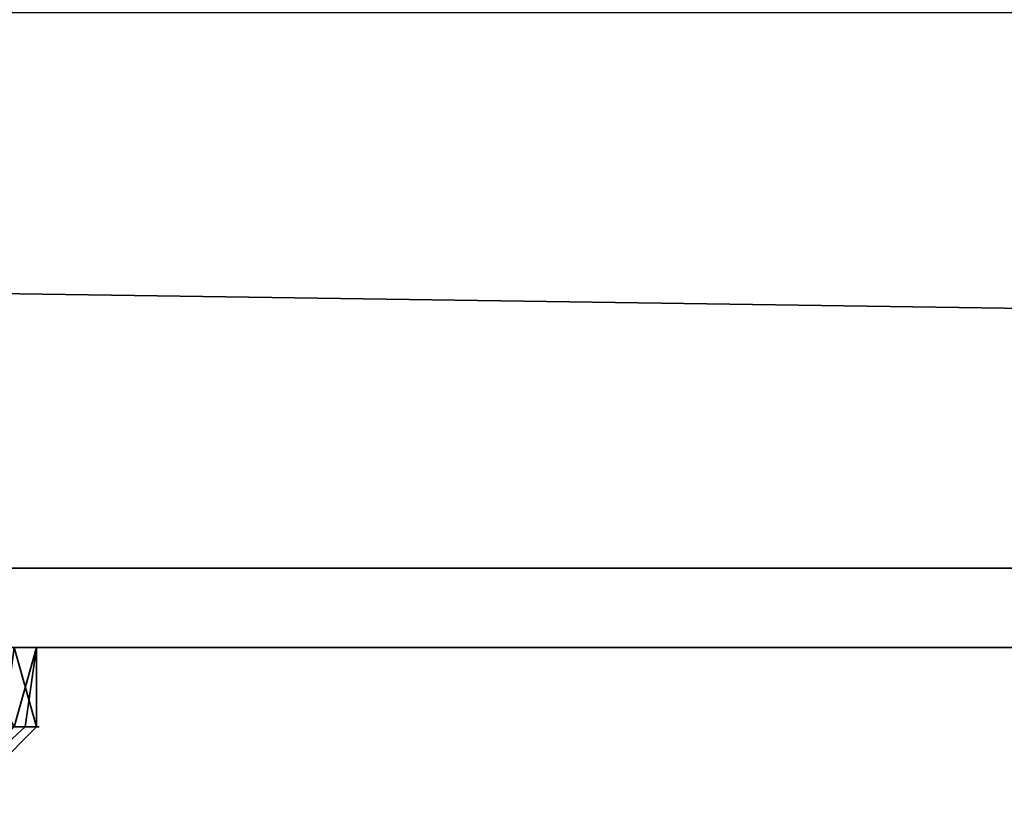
# Model space of a CAD drawing. Header units: millimetres. Extents: x -603 to 3703, y -115 to 249.
# Tile 770 of 1056: x 1513 to 1537, y -54 to -34. Entities that reach past the tile are written whole.
import ezdxf

# ---------------------------------------------------------------- set-up
doc = ezdxf.new("R2010")
doc.units = ezdxf.units.MM
doc.layers.add('152', color=7, linetype='Continuous', true_color=0xffffff)

# ---------------------------------------------------------------- blocks, each defined once
blk = doc.blocks.new('UG_SURFACE_041')
at = {"layer": '152', "color": 35, "linetype": 'Continuous', "lineweight": 35}
for points in [[(1984, -48), (1016, -48), (1016, -34), (1029, -34)], [(1984, -50, 2032), (1984, -34, 2032), (1016, -34, 2032), (1016, -50, 2032)], [(1984, -48), (1029, -34), (1971, -34)], [(1016, -50, 2), (1016, -48), (1984, -48), (1984, -50, 2)], [(1984, -50, 2032), (1016, -50, 2032), (1497.297, -50, 1379.716), (1502.703, -50, 1379.716)], [(1016, -50, 2), (1984, -50, 2), (1500, -50, 1354), (1494.712, -50, 1355.124)], [(1505.288, -50, 1355.124), (1500, -50, 1354), (1984, -50, 2)], [(1984, -50, 2032), (1502.703, -50, 1379.716), (1507.641, -50, 1377.517)], [(1509.661, -50, 1358.301), (1505.288, -50, 1355.124), (1984, -50, 2)], [(1507.641, -50, 1377.517), (1511.258, -50, 1373.5), (1984, -50, 2032)], [(1984, -50, 2), (1512.364, -50, 1362.983), (1509.661, -50, 1358.301)], [(1511.258, -50, 1373.5), (1512.929, -50, 1368.359), (1984, -50, 2032)], [(1512.364, -52, 1371.017), (1512.929, -50, 1368.359), (1511.258, -50, 1373.5)], [(1512.929, -52, 1365.641), (1512.094, -52, 1363.071), (1512.364, -50, 1362.983)], [(1984, -50, 2), (1984, -50, 2032), (1512.929, -50, 1368.359), (1512.364, -50, 1362.983)], [(1512.929, -52, 1365.641), (1512.364, -50, 1362.983), (1512.929, -50, 1368.359)], [(1512.364, -52, 1371.017), (1512.646, -52, 1368.329), (1512.929, -50, 1368.359)], [(1512.929, -50, 1368.359), (1512.646, -52, 1368.329), (1512.929, -52, 1365.641)], [(1510.462, -54, 1370.399), (1510.94, -54, 1365.85), (1512.929, -52, 1365.641), (1512.646, -52, 1368.329)], [(1512.646, -52, 1368.329), (1512.364, -52, 1371.017), (1510.462, -54, 1370.399)], [(1512.094, -52, 1363.071), (1512.929, -52, 1365.641), (1510.94, -54, 1365.85)]]:
    blk.add_3dface(points, dxfattribs=at)

msp = doc.modelspace()

# ---------------------------------------------------------------- linework, layer by layer
at = {"layer": '152', "color": 251, "linetype": 'Continuous', "lineweight": -3, "true_color": 0x636466}
for p, q in [((1016, -48), (1984, -48)), ((1984, -50, 2), (1016, -50, 2)), ((1984, -50, 2032), (1016, -50, 2032))]:
    msp.add_line(p, q, dxfattribs=at)
at = {"layer": '152', "color": 251, "linetype": 'Continuous', "lineweight": -3, "true_color": 0x636466, "extrusion": (0, -1, 4.0817e-16)}
for centre in [(1500, 1367, 50), (1500, 1367, 52)]:
    msp.add_circle(centre, 13, dxfattribs=at)

# ---------------------------------------------------------------- block references
at = {"layer": '152', "color": 251, "linetype": 'Continuous', "lineweight": -3, "true_color": 0x636466}
msp.add_blockref('UG_SURFACE_041', (0, 0), dxfattribs=at)

doc.saveas('drawing.dxf')
